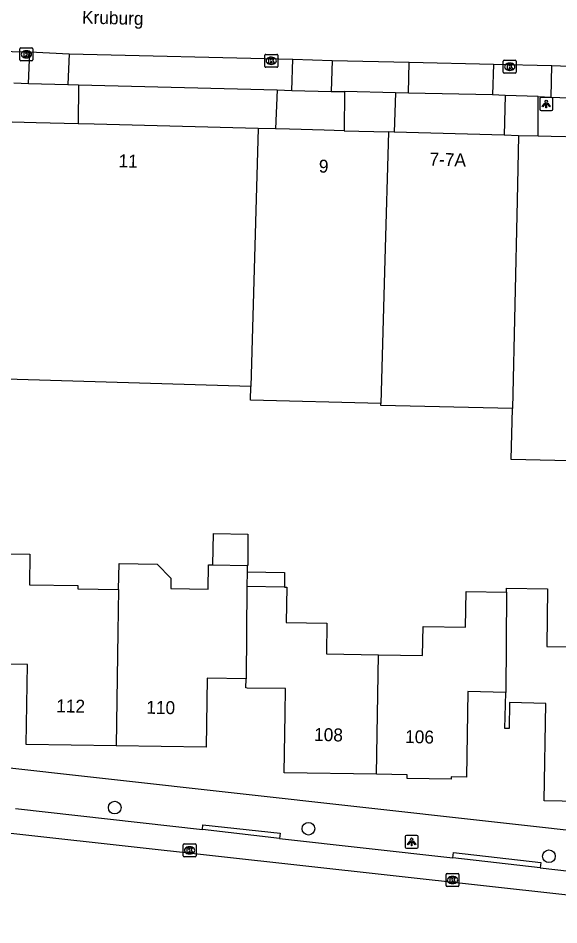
# Model space of a CAD drawing. Extents: x 162082 to 163393, y 388091 to 388632.
# Drawn here: x 162406.6 to 162448.5, y 388128.5 to 388198.6 of the extents above; entities that cross this region are included whole.
import ezdxf

# ---------------------------------------------------------------- set-up
doc = ezdxf.new("R2010")
doc.units = 0
for name, color, linetype in [('IMGEO_Boom', 7, 'Continuous'), ('IMGEO_Kolk', 7, 'Continuous'), ('IMGEO_Lichtpunt', 7, 'Continuous'), ('IMGEO_Openbare_ruimte_label', 7, 'Continuous'), ('IMGEO_Pand', 7, 'Continuous'), ('IMGEO_Pand_nummerreeks', 7, 'Continuous'), ('IMGEO_Rijbaan_lokaal_gesloten', 7, 'Continuous'), ('IMGEO_Rijbaan_lokaal_open', 7, 'Continuous'), ('IMGEO_Voetpad_open', 7, 'Continuous')]:
    doc.layers.add(name, color=color, linetype=linetype)

msp = doc.modelspace()

# ---------------------------------------------------------------- linework, layer by layer
at = {"layer": 'IMGEO_Boom'}
for centre in [(162414.111, 388137.584), (162429.097, 388135.946), (162447.694, 388133.821)]:
    msp.add_circle(centre, 0.489, dxfattribs=at)
at = {"layer": 'IMGEO_Kolk'}
for p, q in [((162406.776, 388195.38), (162406.776, 388196.232)), ((162406.851, 388196.306), (162407.703, 388196.306)), ((162407.264, 388196.086), (162407.289, 388196.086)), ((162407.777, 388196.232), (162407.777, 388195.38)), ((162425.787, 388195.803), (162426.639, 388195.803)), ((162407.703, 388195.306), (162406.851, 388195.306)), ((162407.287, 388195.526), (162407.262, 388195.526)), ((162425.712, 388194.877), (162425.712, 388195.729)), ((162426.2, 388195.583), (162426.225, 388195.583)), ((162426.713, 388195.729), (162426.713, 388194.877)), ((162444.167, 388194.419), (162444.167, 388195.271)), ((162444.242, 388195.345), (162445.094, 388195.345)), ((162444.655, 388195.125), (162444.68, 388195.125)), ((162445.168, 388195.271), (162445.168, 388194.419)), ((162426.639, 388194.803), (162425.787, 388194.803)), ((162426.223, 388195.023), (162426.198, 388195.023)), ((162444.678, 388194.565), (162444.653, 388194.565)), ((162445.094, 388194.345), (162444.242, 388194.345)), ((162419.397, 388133.849), (162419.397, 388134.701)), ((162419.472, 388134.775), (162420.324, 388134.775)), ((162419.885, 388134.555), (162419.91, 388134.555)), ((162420.398, 388134.701), (162420.398, 388133.849)), ((162420.324, 388133.775), (162419.472, 388133.775)), ((162419.908, 388133.995), (162419.883, 388133.995)), ((162439.737, 388131.56), (162439.737, 388132.412)), ((162439.812, 388132.486), (162440.664, 388132.486)), ((162440.225, 388132.266), (162440.25, 388132.266)), ((162440.738, 388132.412), (162440.738, 388131.56)), ((162440.664, 388131.486), (162439.812, 388131.486)), ((162440.248, 388131.706), (162440.223, 388131.706))]:
    msp.add_line(p, q, dxfattribs=at)
for points in [[(162406.776, 388195.38), (162406.776, 388196.232)], [(162406.851, 388196.306), (162407.703, 388196.306)], [(162407.097, 388196.006), (162407.22, 388196.006), (162407.22, 388195.855), (162407.35, 388196.006), (162407.514, 388196.006), (162407.368, 388195.855), (162407.521, 388195.606), (162407.369, 388195.606), (162407.284, 388195.77), (162407.22, 388195.703), (162407.22, 388195.606), (162407.097, 388195.606), (162407.097, 388196.006)], [(162407.777, 388196.232), (162407.777, 388195.38)], [(162425.787, 388195.803), (162426.639, 388195.803)], [(162407.703, 388195.306), (162406.851, 388195.306)], [(162425.712, 388194.877), (162425.712, 388195.729)], [(162426.033, 388195.503), (162426.156, 388195.503), (162426.156, 388195.352), (162426.286, 388195.503), (162426.45, 388195.503), (162426.304, 388195.352), (162426.457, 388195.103), (162426.305, 388195.103), (162426.22, 388195.267), (162426.156, 388195.2), (162426.156, 388195.103), (162426.033, 388195.103), (162426.033, 388195.503)], [(162426.713, 388195.729), (162426.713, 388194.877)], [(162444.167, 388194.419), (162444.167, 388195.271)], [(162444.242, 388195.345), (162445.094, 388195.345)], [(162445.168, 388195.271), (162445.168, 388194.419)], [(162426.639, 388194.803), (162425.787, 388194.803)], [(162444.488, 388195.045), (162444.611, 388195.045), (162444.611, 388194.894), (162444.741, 388195.045), (162444.905, 388195.045), (162444.759, 388194.894), (162444.912, 388194.645), (162444.76, 388194.645), (162444.675, 388194.809), (162444.611, 388194.742), (162444.611, 388194.645), (162444.488, 388194.645), (162444.488, 388195.045)], [(162445.094, 388194.345), (162444.242, 388194.345)], [(162419.397, 388133.849), (162419.397, 388134.701)], [(162419.472, 388134.775), (162420.324, 388134.775)], [(162419.718, 388134.475), (162419.841, 388134.475), (162419.841, 388134.324), (162419.971, 388134.475), (162420.135, 388134.475), (162419.989, 388134.324), (162420.142, 388134.075), (162419.99, 388134.075), (162419.905, 388134.239), (162419.841, 388134.172), (162419.841, 388134.075), (162419.718, 388134.075), (162419.718, 388134.475)], [(162420.398, 388134.701), (162420.398, 388133.849)], [(162420.324, 388133.775), (162419.472, 388133.775)], [(162439.737, 388131.56), (162439.737, 388132.412)], [(162439.812, 388132.486), (162440.664, 388132.486)], [(162440.058, 388132.186), (162440.181, 388132.186), (162440.181, 388132.035), (162440.311, 388132.186), (162440.475, 388132.186), (162440.329, 388132.035), (162440.482, 388131.786), (162440.33, 388131.786), (162440.245, 388131.95), (162440.181, 388131.883), (162440.181, 388131.786), (162440.058, 388131.786), (162440.058, 388132.186)], [(162440.738, 388132.412), (162440.738, 388131.56)], [(162440.664, 388131.486), (162439.812, 388131.486)]]:
    msp.add_lwpolyline(points, dxfattribs=at)
for centre, start, end in [((162406.853, 388196.23), 91.55205, 178.44795), ((162406.853, 388196.23), 91.55205, 178.44795), ((162407.701, 388196.23), 1.55205, 88.44795), ((162407.701, 388196.23), 1.55205, 88.44795), ((162425.789, 388195.727), 91.55205, 178.44795), ((162425.789, 388195.727), 91.55205, 178.44795), ((162426.637, 388195.727), 1.55205, 88.44795), ((162426.637, 388195.727), 1.55205, 88.44795), ((162406.853, 388195.382), 181.55205, 268.44795), ((162406.853, 388195.382), 181.55205, 268.44795), ((162407.701, 388195.382), 271.55205, 358.44795), ((162407.701, 388195.382), 271.55205, 358.44795), ((162444.244, 388195.269), 91.55205, 178.44795), ((162444.244, 388195.269), 91.55205, 178.44795), ((162445.092, 388195.269), 1.55205, 88.44795), ((162445.092, 388195.269), 1.55205, 88.44795), ((162425.789, 388194.879), 181.55205, 268.44795), ((162425.789, 388194.879), 181.55205, 268.44795), ((162426.637, 388194.879), 271.55205, 358.44795), ((162426.637, 388194.879), 271.55205, 358.44795), ((162444.244, 388194.421), 181.55205, 268.44795), ((162444.244, 388194.421), 181.55205, 268.44795), ((162445.092, 388194.421), 271.55205, 358.44795), ((162445.092, 388194.421), 271.55205, 358.44795), ((162419.474, 388134.699), 91.55205, 178.44795), ((162419.474, 388134.699), 91.55205, 178.44795), ((162420.322, 388134.699), 1.55205, 88.44795), ((162420.322, 388134.699), 1.55205, 88.44795), ((162419.474, 388133.851), 181.55205, 268.44795), ((162419.474, 388133.851), 181.55205, 268.44795), ((162420.322, 388133.851), 271.55205, 358.44795), ((162420.322, 388133.851), 271.55205, 358.44795), ((162439.814, 388132.41), 91.55205, 178.44795), ((162439.814, 388132.41), 91.55205, 178.44795), ((162440.662, 388132.41), 1.55205, 88.44795), ((162440.662, 388132.41), 1.55205, 88.44795), ((162439.814, 388131.562), 181.55205, 268.44795), ((162439.814, 388131.562), 181.55205, 268.44795), ((162440.662, 388131.562), 271.55205, 358.44795), ((162440.662, 388131.562), 271.55205, 358.44795)]:
    msp.add_arc(centre, 0.0765, start, end, dxfattribs=at)
for centre, major_axis, ratio, start_param, end_param in [((162407.263, 388195.806), (-0.387, 0.002), 0.722429, 4.712389, 7.853982), ((162407.288, 388195.806), (-0.39, 0.002), 0.717154, 1.570796, 4.712389), ((162426.199, 388195.303), (-0.387, 0.002), 0.722429, 4.712389, 7.853982), ((162426.224, 388195.303), (-0.39, 0.002), 0.717154, 1.570796, 4.712389), ((162444.654, 388194.845), (-0.387, 0.002), 0.722429, 4.712389, 7.853982), ((162444.679, 388194.845), (-0.39, 0.002), 0.717154, 1.570796, 4.712389), ((162419.884, 388134.275), (-0.387, 0.002), 0.722429, 4.712389, 7.853982), ((162419.909, 388134.275), (-0.39, 0.002), 0.717154, 1.570796, 4.712389), ((162440.224, 388131.986), (-0.387, 0.002), 0.722429, 4.712389, 7.853982), ((162440.249, 388131.986), (-0.39, 0.002), 0.717154, 1.570796, 4.712389)]:
    msp.add_ellipse(centre, major_axis=major_axis, ratio=ratio, start_param=start_param, end_param=end_param, dxfattribs=at)
at = {"layer": 'IMGEO_Lichtpunt'}
for p, q in [((162446.993, 388192.376), (162446.993, 388191.569)), ((162446.993, 388192.376), (162446.993, 388191.569)), ((162447.895, 388192.471), (162447.087, 388192.471)), ((162447.895, 388192.471), (162447.087, 388192.471)), ((162447.989, 388191.569), (162447.989, 388192.376)), ((162447.989, 388191.569), (162447.989, 388192.376)), ((162447.087, 388191.475), (162447.895, 388191.475)), ((162447.087, 388191.475), (162447.895, 388191.475)), ((162436.577, 388135.336), (162436.577, 388134.529)), ((162436.577, 388135.336), (162436.577, 388134.529)), ((162437.479, 388135.431), (162436.671, 388135.431)), ((162437.479, 388135.431), (162436.671, 388135.431)), ((162437.573, 388134.529), (162437.573, 388135.336)), ((162437.573, 388134.529), (162437.573, 388135.336)), ((162436.671, 388134.435), (162437.479, 388134.435)), ((162436.671, 388134.435), (162437.479, 388134.435))]:
    msp.add_line(p, q, dxfattribs=at)
for points in [[(162447.367, 388192.04), (162447.406, 388192.012), (162447.218, 388191.75), (162447.18, 388191.777), (162447.367, 388192.04)], [(162447.469, 388191.992), (162447.516, 388191.992), (162447.516, 388191.67), (162447.469, 388191.67), (162447.469, 388191.992)], [(162447.579, 388192.012), (162447.617, 388192.039), (162447.804, 388191.777), (162447.765, 388191.749), (162447.579, 388192.012)], [(162436.951, 388135), (162436.99, 388134.972), (162436.802, 388134.71), (162436.764, 388134.737), (162436.951, 388135)], [(162437.053, 388134.952), (162437.1, 388134.952), (162437.1, 388134.63), (162437.053, 388134.63), (162437.053, 388134.952)], [(162437.163, 388134.972), (162437.201, 388134.999), (162437.388, 388134.737), (162437.349, 388134.709), (162437.163, 388134.972)]]:
    msp.add_lwpolyline(points, dxfattribs=at)
for centre in [(162447.492, 388192.174), (162437.076, 388135.134)]:
    msp.add_circle(centre, 0.0994, dxfattribs=at)
for centre, start, end in [((162447.087, 388192.376), 90, 180), ((162447.087, 388192.376), 90, 180), ((162447.895, 388192.376), 0, 90), ((162447.895, 388192.376), 0, 90), ((162447.087, 388191.569), 180, 270), ((162447.087, 388191.569), 180, 270), ((162447.895, 388191.569), 270, 0), ((162447.895, 388191.569), 270, 360), ((162436.671, 388135.336), 90, 180), ((162436.671, 388135.336), 90, 180), ((162437.479, 388135.336), 0, 90), ((162437.479, 388135.336), 0, 90), ((162436.671, 388134.529), 180, 270), ((162436.671, 388134.529), 180, 270), ((162437.479, 388134.529), 270, 0), ((162437.479, 388134.529), 270, 360)]:
    msp.add_arc(centre, 0.0946, start, end, dxfattribs=at)
at = {"layer": 'IMGEO_Pand'}
for points in [[(162411.278, 388190.437), (162408.018, 388190.523), (162406.171, 388190.571)], [(162425.212, 388190.072), (162412.515, 388190.405), (162411.278, 388190.437)], [(162425.212, 388190.072), (162424.629, 388170.137)], [(162426.555, 388190.037), (162425.212, 388190.072)], [(162431.851, 388189.898), (162430.314, 388189.938), (162427.623, 388190.009), (162426.555, 388190.037)], [(162431.851, 388189.898), (162435.285, 388189.808)], [(162435.285, 388189.808), (162434.995, 388179.908), (162434.704, 388168.817)], [(162435.726, 388189.795), (162435.285, 388189.808)], [(162444.23, 388189.546), (162435.726, 388189.795)], [(162445.353, 388189.513), (162444.23, 388189.546)], [(162445.353, 388189.513), (162445.239, 388184.515), (162444.873, 388168.421)], [(162446.871, 388189.479), (162445.353, 388189.513)], [(162452.771, 388189.344), (162452.361, 388189.353), (162447.872, 388189.456), (162446.871, 388189.479)], [(162424.629, 388170.137), (162404.806, 388170.717)], [(162434.704, 388168.817), (162424.601, 388169.081), (162424.629, 388170.137)], [(162444.873, 388168.421), (162434.7, 388168.653), (162434.704, 388168.817)], [(162454.875, 388164.26), (162444.783, 388164.49), (162444.873, 388168.421)], [(162421.707, 388156.334), (162421.747, 388158.766), (162424.4, 388158.723), (162424.41, 388156.29), (162424.36, 388156.291)], [(162404.648, 388157.204), (162407.551, 388157.157), (162407.513, 388154.796), (162411.256, 388154.735), (162411.252, 388154.481), (162414.41, 388154.43)], [(162414.41, 388154.43), (162414.443, 388156.45), (162417.401, 388156.403), (162418.459, 388155.307), (162418.447, 388154.514), (162421.339, 388154.467), (162421.369, 388156.339), (162421.707, 388156.334)], [(162421.707, 388156.334), (162424.36, 388156.291)], [(162424.36, 388156.291), (162424.352, 388155.803)], [(162424.352, 388155.803), (162424.333, 388154.66)], [(162424.352, 388155.803), (162427.253, 388155.756), (162427.234, 388154.614)], [(162414.41, 388154.43), (162414.357, 388151.15), (162414.215, 388142.353)], [(162424.333, 388154.66), (162424.273, 388147.546)], [(162427.234, 388154.614), (162424.333, 388154.66)], [(162427.234, 388154.614), (162427.412, 388154.611), (162427.368, 388151.891), (162430.517, 388151.84), (162430.479, 388149.463), (162434.506, 388149.398)], [(162444.412, 388154.244), (162444.417, 388154.54), (162447.597, 388154.489), (162447.525, 388150.036), (162450.798, 388149.983), (162450.759, 388147.572), (162454.496, 388147.512)], [(162434.506, 388149.398), (162437.924, 388149.343), (162437.96, 388151.576), (162441.248, 388151.523), (162441.293, 388154.294), (162444.412, 388154.244)], [(162444.412, 388154.244), (162444.364, 388146.488)], [(162414.215, 388142.353), (162407.255, 388142.466), (162407.355, 388148.651), (162404.511, 388148.698), (162404.546, 388150.838)], [(162434.355, 388140.158), (162434.506, 388149.398)], [(162424.273, 388147.546), (162421.26, 388147.594), (162421.174, 388142.241), (162414.215, 388142.353)], [(162434.355, 388140.158), (162427.221, 388140.273), (162427.295, 388144.833), (162427.326, 388146.777), (162424.357, 388146.824), (162424.261, 388146.826), (162424.273, 388147.546)], [(162444.364, 388146.488), (162441.421, 388146.561), (162441.313, 388139.944), (162440.125, 388139.963), (162440.122, 388139.783), (162436.727, 388139.838), (162436.731, 388140.12), (162434.355, 388140.158)], [(162454.34, 388137.985), (162447.323, 388138.098), (162447.445, 388145.633), (162444.658, 388145.701), (162444.609, 388143.688), (162444.295, 388143.696), (162444.364, 388146.488)]]:
    msp.add_lwpolyline(points, dxfattribs=at)
at = {"layer": 'IMGEO_Rijbaan_lokaal_gesloten'}
msp.add_lwpolyline([(162469.902, 388128.516), (162366.675, 388139.924)], dxfattribs=at)
at = {"layer": 'IMGEO_Rijbaan_lokaal_open'}
for points in [[(162403.406, 388196.077), (162407.53, 388195.988)], [(162407.53, 388195.988), (162410.581, 388195.833)], [(162410.581, 388195.833), (162427.876, 388195.427)], [(162427.876, 388195.427), (162430.93, 388195.337)], [(162430.93, 388195.337), (162436.874, 388195.2)], [(162436.874, 388195.2), (162443.413, 388195.037)], [(162443.413, 388195.037), (162447.924, 388194.933)], [(162447.924, 388194.933), (162451.967, 388194.796)]]:
    msp.add_lwpolyline(points, dxfattribs=at)
at = {"layer": 'IMGEO_Voetpad_open'}
for points in [[(162407.436, 388193.558), (162407.53, 388195.988)], [(162410.581, 388195.833), (162410.484, 388193.474)], [(162427.818, 388193.006), (162427.876, 388195.427)], [(162430.93, 388195.337), (162430.846, 388192.941)], [(162436.823, 388192.796), (162436.874, 388195.2)], [(162443.413, 388195.037), (162443.342, 388192.663)], [(162447.869, 388192.495), (162447.924, 388194.933)], [(162406.295, 388193.59), (162407.436, 388193.558)], [(162407.436, 388193.558), (162410.484, 388193.474)], [(162410.484, 388193.474), (162411.307, 388193.438)], [(162411.307, 388193.438), (162411.278, 388190.437)], [(162411.307, 388193.438), (162426.669, 388193.05)], [(162426.669, 388193.05), (162426.555, 388190.037)], [(162426.669, 388193.05), (162427.818, 388193.006)], [(162427.818, 388193.006), (162430.846, 388192.941)], [(162430.846, 388192.941), (162431.895, 388192.939)], [(162431.895, 388192.939), (162431.851, 388189.898)], [(162435.832, 388192.832), (162431.895, 388192.939)], [(162435.832, 388192.832), (162435.726, 388189.795)], [(162436.823, 388192.796), (162435.832, 388192.832)], [(162443.342, 388192.663), (162436.823, 388192.796)], [(162444.313, 388192.628), (162443.342, 388192.663)], [(162444.313, 388192.628), (162444.23, 388189.546)], [(162446.875, 388192.535), (162444.313, 388192.628)], [(162446.871, 388189.479), (162446.875, 388192.535)], [(162446.875, 388192.535), (162447.869, 388192.495)], [(162447.869, 388192.495), (162451.922, 388192.347)], [(162338.974, 388147.194), (162341.746, 388146.907), (162364.714, 388144.637), (162364.758, 388145.251), (162482.127, 388132.178)], [(162406.439, 388137.508), (162420.891, 388135.876)], [(162420.891, 388135.876), (162420.936, 388136.259), (162426.91, 388135.595), (162426.863, 388135.202)], [(162426.863, 388135.202), (162420.891, 388135.876)], [(162426.863, 388135.202), (162440.259, 388133.689)], [(162440.259, 388133.689), (162440.309, 388134.103), (162447.058, 388133.336), (162447.01, 388132.927)], [(162447.01, 388132.927), (162440.259, 388133.689)], [(162447.01, 388132.927), (162460.835, 388131.365)]]:
    msp.add_lwpolyline(points, dxfattribs=at)

# ---------------------------------------------------------------- texts
at = {"layer": 'IMGEO_Openbare_ruimte_label'}
msp.add_text('Kruburg', height=1, rotation=358.62517, dxfattribs=at).set_placement((162411.569, 388198.185))
at = {"layer": 'IMGEO_Pand_nummerreeks'}
for s, rotation, p in [('11', 358.4975, (162414.392, 388187.075)), ('7-7A', 358.32123, (162438.443, 388187.214)), ('9', 358.4987, (162429.888, 388186.668)), ('112', 359.07181, (162409.577, 388144.948)), ('110', 359.07181, (162416.542, 388144.836)), ('108', 358.66501, (162429.52, 388142.74)), ('106', 358.66258, (162436.562, 388142.575))]:
    msp.add_text(s, height=1, rotation=rotation, dxfattribs=at).set_placement(p)

doc.saveas('drawing.dxf')
